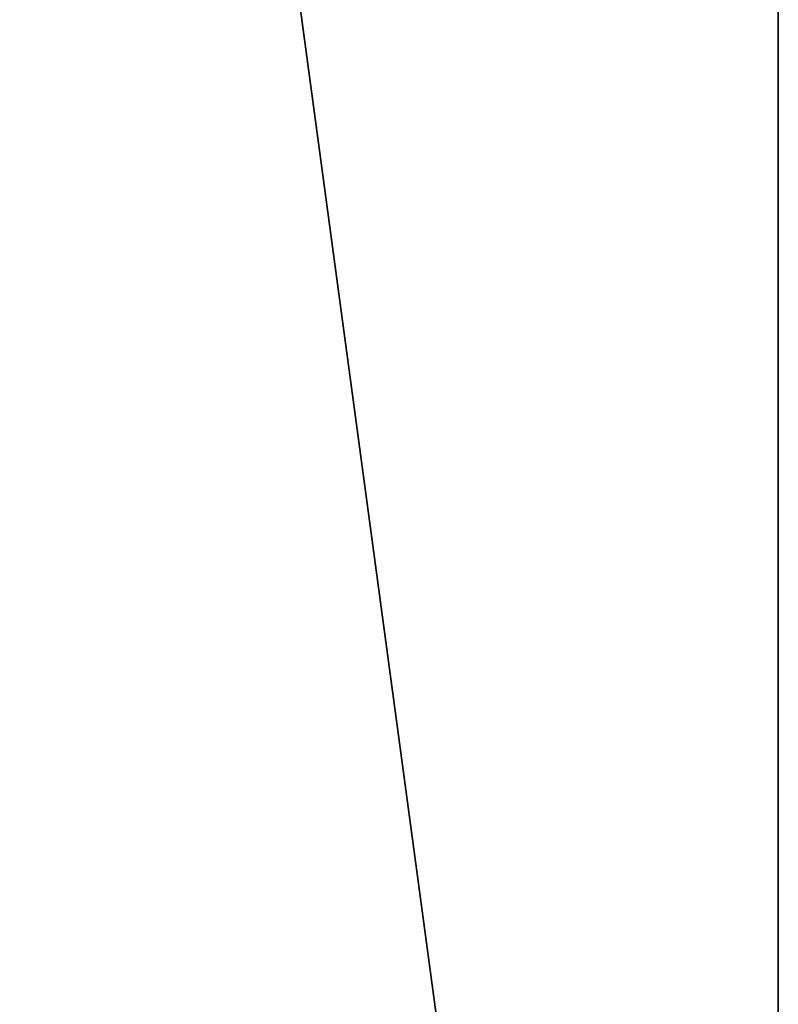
# Model space of a CAD drawing. Extents: x 0 to 48.8, y 0 to 26.9.
# Tile 857 of 872: x 47.1 to 48, y 10 to 11.3. Entities that reach past the tile are written whole.
import ezdxf

# ---------------------------------------------------------------- set-up
doc = ezdxf.new("R2010")
doc.units = 0
doc.header["$MEASUREMENT"] = 0
doc.layers.get('0').update_dxf_attribs({"linetype": 'CONTINUOUS'})
doc.layers.add('BODY', color=251, linetype='CONTINUOUS')

# ---------------------------------------------------------------- blocks, each defined once
blk = doc.blocks.new('T48IT100NP_TRADECAD_DXF')
at = {"layer": 'BODY', "color": 0}
for p, q in [((48.044, 26.7622, 81.6652), (48.044, 8.8751, 81.6652)), ((48.044, 26.7622, 81.6652), (48.044, 8.8751, 81.6652)), ((48.044, 6.66, 1.2161), (48.044, 25.6657, 1.2161)), ((48.044, 6.66, 1.2161), (48.044, 25.6657, 1.2161))]:
    blk.add_line(p, q, dxfattribs=at)
at = {"layer": 'BODY', "color": 251}
mesh = blk.add_polyface(dxfattribs=at)
corners = [(48.044, 26.7622, 81.6652), (30.8788, 8.8751, 81.6652), (30.8788, 26.7622, 81.6652), (48.044, 8.8751, 81.6652)]
mesh.append_faces([[corners[k] for k in face] for face in [(0, 1, 2), (1, 0, 3)]], dxfattribs={"vtx0": -1, "color": 251})
mesh = blk.add_polyface(dxfattribs=at)
corners = [(48.044, 26.7622, 81.6652), (48.044, 8.8751, 80.6752), (48.044, 8.8751, 81.6652), (48.044, 25.6657, 7.5685), (48.044, 26.7622, 7.5685), (48.044, 5.179, 83.6099), (48.044, 4.7898, 7.3883), (48.044, 4.7898, 83.6099), (48.044, 4.7898, 3.8536), (48.044, 5.179, 80.6752), (48.044, 5.7042, 3.8536), (48.044, 6.4639, 3.8536), (48.044, 6.66, 3.8536), (48.044, 6.66, 1.2161), (48.044, 25.6657, 1.2161)]
mesh.append_faces([[corners[k] for k in face] for face in [(0, 1, 2), (3, 0, 4), (5, 6, 7)]], dxfattribs={"vtx0": -1, "color": 251})
mesh.append_faces([[corners[k] for k in face] for face in [(6, 5, 8), (8, 9, 10), (10, 1, 11), (11, 1, 12), (12, 1, 13), (13, 1, 14), (14, 1, 3)]], dxfattribs={"vtx0": -1, "vtx1": -1, "color": 251})
mesh.append_faces([[corners[k] for k in face] for face in [(1, 0, 3)]], dxfattribs={"vtx0": -1, "vtx1": -1, "vtx2": -1, "color": 251})
mesh.append_faces([[corners[k] for k in face] for face in [(8, 5, 9), (10, 9, 1)]], dxfattribs={"vtx0": -1, "vtx2": -1, "color": 251})
mesh = blk.add_polyface(dxfattribs=at)
corners = [(0.8004, 6.66, 1.2161), (3.0645, 7.4022, 1.2161), (0.8004, 25.6657, 1.2161), (48.044, 6.66, 1.2161), (45.479, 7.4022, 1.2161), (45.479, 25.6657, 1.2161), (48.044, 25.6657, 1.2161), (3.0645, 25.6657, 1.2161)]
mesh.append_faces([[corners[k] for k in face] for face in [(5, 3, 6)]], dxfattribs={"vtx0": -1, "color": 251})
mesh.append_faces([[corners[k] for k in face] for face in [(0, 1, 2), (1, 3, 4), (4, 3, 5)]], dxfattribs={"vtx0": -1, "vtx1": -1, "color": 251})
mesh.append_faces([[corners[k] for k in face] for face in [(1, 0, 3)]], dxfattribs={"vtx0": -1, "vtx2": -1, "color": 251})
mesh.append_faces([[corners[k] for k in face] for face in [(7, 2, 1)]], dxfattribs={"vtx1": -1, "color": 251})

msp = doc.modelspace()

# ---------------------------------------------------------------- block references
at = {"color": 0}
msp.add_blockref('T48IT100NP_TRADECAD_DXF', (0, 0), dxfattribs=at)

doc.saveas('drawing.dxf')
